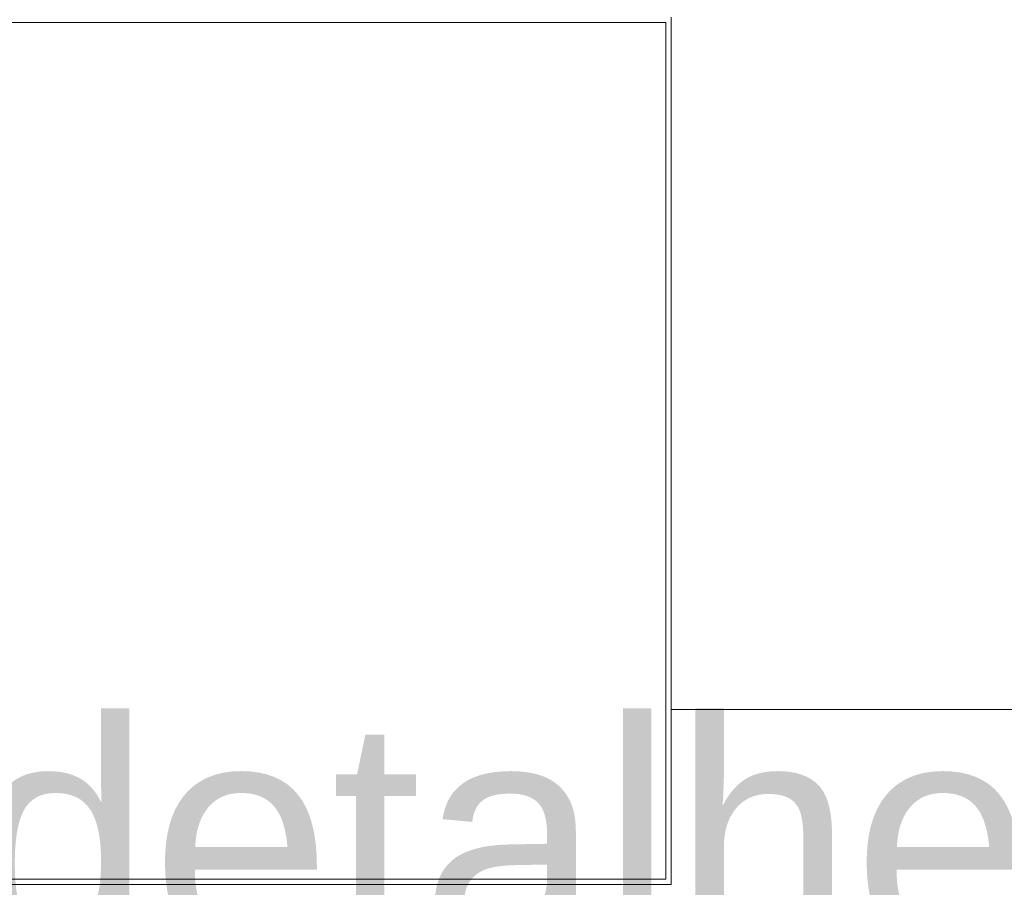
# Model space of a CAD drawing. Header units: millimetres. Extents: x -261 to 187, y -214 to 106.
# Tile 494 of 656: x -217.103 to -216.55, y 0.639 to 1.127. Entities that reach past the tile are written whole.
import ezdxf

# ---------------------------------------------------------------- set-up
doc = ezdxf.new("R2010")
doc.units = ezdxf.units.MM
doc.header["$LTSCALE"] = 0.005
doc.header["$MEASUREMENT"] = 0
doc.linetypes.add('NULL', pattern=[0])
for name, color, linetype, lineweight in [('AP-Textos conduto Ar condicionado', 7, 'Continuous', 9), ('IFC-Elemento construtivo genérico-Contorno', 9, 'Continuous', 5), ('IFC-Viga-Contorno', 9, 'Continuous', 5)]:
    doc.layers.add(name, color=color, linetype=linetype, lineweight=lineweight)
doc.styles.add('Arial', font='arial.ttf')

msp = doc.modelspace()

# ---------------------------------------------------------------- linework, layer by layer
at = {"layer": 'IFC-Elemento construtivo genérico-Contorno', "lineweight": 5}
for p, q in [((-216.73743, 0.6411), (-216.73743, 1.12803)), ((-217.42173, 1.12502), (-216.74044, 1.12502)), ((-216.74044, 0.64411), (-216.74044, 1.12502)), ((-217.42474, 0.6411), (-216.73743, 0.6411)), ((-217.42173, 0.64411), (-216.74044, 0.64411))]:
    msp.add_line(p, q, dxfattribs=at)
at = {"layer": 'IFC-Viga-Contorno', "lineweight": 5}
msp.add_line((-216.73743, 0.73925), (-214.4758, 0.73925), dxfattribs=at)

# ---------------------------------------------------------------- texts
at = {"layer": 'AP-Textos conduto Ar condicionado', "linetype": 'NULL', "insert": (-217.46315, 0.60119), "char_height": 0.13, "width": 1.2763491, "attachment_point": 7, "line_spacing_factor": 0.6, "style": 'Arial'}
msp.add_mtext('Ver detalhe 04', dxfattribs=at)

doc.saveas('drawing.dxf')
